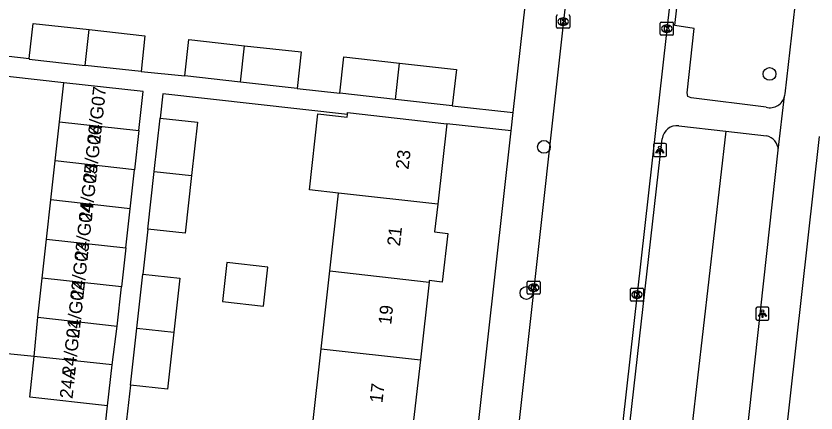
# Model space of a CAD drawing. Extents: x 161928 to 163055, y 386475 to 387428.
# Drawn here: x 162510.6 to 162572, y 387178.9 to 387209.3 of the extents above; entities that cross this region are included whole.
import ezdxf

# ---------------------------------------------------------------- set-up
doc = ezdxf.new("R2010")
doc.units = 0
for name, color, linetype in [('IMGEO_Boom', 7, 'Continuous'), ('IMGEO_Groenvoorziening', 7, 'Continuous'), ('IMGEO_Kolk', 7, 'Continuous'), ('IMGEO_Lichtpunt', 7, 'Continuous'), ('IMGEO_Pand', 7, 'Continuous'), ('IMGEO_Pand_nummerreeks', 7, 'Continuous'), ('IMGEO_Rijbaan_lokaal_gesloten', 7, 'Continuous'), ('IMGEO_Rijbaan_lokaal_open', 7, 'Continuous'), ('IMGEO_Voetpad_open', 7, 'Continuous')]:
    doc.layers.add(name, color=color, linetype=linetype)

msp = doc.modelspace()

# ---------------------------------------------------------------- linework, layer by layer
at = {"layer": 'IMGEO_Boom'}
for centre in [(162568.427, 387204.862), (162551.114, 387199.269), (162549.775, 387188.065)]:
    msp.add_circle(centre, 0.489, dxfattribs=at)
at = {"layer": 'IMGEO_Groenvoorziening'}
msp.add_lwpolyline([(162565.081, 387200.472), (162562.037, 387173.987)], dxfattribs=at)
at = {"layer": 'IMGEO_Kolk'}
for p, q in [((162552.093, 387208.45), (162552.093, 387209.302)), ((162552.581, 387209.156), (162552.606, 387209.156)), ((162553.094, 387209.302), (162553.094, 387208.45)), ((162560.045, 387207.909), (162560.045, 387208.761)), ((162560.12, 387208.835), (162560.972, 387208.835)), ((162561.046, 387208.761), (162561.046, 387207.909)), ((162553.02, 387208.376), (162552.168, 387208.376)), ((162552.604, 387208.596), (162552.579, 387208.596)), ((162560.533, 387208.615), (162560.558, 387208.615)), ((162560.972, 387207.835), (162560.12, 387207.835)), ((162560.556, 387208.055), (162560.531, 387208.055)), ((162549.833, 387188.042), (162549.833, 387188.894)), ((162549.908, 387188.968), (162550.76, 387188.968)), ((162550.321, 387188.748), (162550.346, 387188.748)), ((162550.834, 387188.894), (162550.834, 387188.042)), ((162550.76, 387187.968), (162549.908, 387187.968)), ((162550.344, 387188.188), (162550.319, 387188.188)), ((162557.753, 387187.511), (162557.753, 387188.363)), ((162557.828, 387188.437), (162558.68, 387188.437)), ((162558.241, 387188.217), (162558.266, 387188.217)), ((162558.754, 387188.363), (162558.754, 387187.511)), ((162558.68, 387187.437), (162557.828, 387187.437)), ((162558.264, 387187.657), (162558.239, 387187.657))]:
    msp.add_line(p, q, dxfattribs=at)
for points in [[(162552.093, 387208.45), (162552.093, 387209.302)], [(162552.414, 387209.076), (162552.537, 387209.076), (162552.537, 387208.925), (162552.667, 387209.076), (162552.831, 387209.076), (162552.685, 387208.925), (162552.838, 387208.676), (162552.686, 387208.676), (162552.601, 387208.84), (162552.537, 387208.773), (162552.537, 387208.676), (162552.414, 387208.676), (162552.414, 387209.076)], [(162553.094, 387209.302), (162553.094, 387208.45)], [(162560.045, 387207.909), (162560.045, 387208.761)], [(162560.12, 387208.835), (162560.972, 387208.835)], [(162561.046, 387208.761), (162561.046, 387207.909)], [(162553.02, 387208.376), (162552.168, 387208.376)], [(162560.366, 387208.535), (162560.489, 387208.535), (162560.489, 387208.384), (162560.619, 387208.535), (162560.783, 387208.535), (162560.637, 387208.384), (162560.79, 387208.135), (162560.638, 387208.135), (162560.553, 387208.299), (162560.489, 387208.232), (162560.489, 387208.135), (162560.366, 387208.135), (162560.366, 387208.535)], [(162560.972, 387207.835), (162560.12, 387207.835)], [(162549.833, 387188.042), (162549.833, 387188.894)], [(162549.908, 387188.968), (162550.76, 387188.968)], [(162550.154, 387188.668), (162550.277, 387188.668), (162550.277, 387188.517), (162550.407, 387188.668), (162550.571, 387188.668), (162550.425, 387188.517), (162550.578, 387188.268), (162550.426, 387188.268), (162550.341, 387188.432), (162550.277, 387188.365), (162550.277, 387188.268), (162550.154, 387188.268), (162550.154, 387188.668)], [(162550.834, 387188.894), (162550.834, 387188.042)], [(162550.76, 387187.968), (162549.908, 387187.968)], [(162557.753, 387187.511), (162557.753, 387188.363)], [(162557.828, 387188.437), (162558.68, 387188.437)], [(162558.074, 387188.137), (162558.197, 387188.137), (162558.197, 387187.986), (162558.327, 387188.137), (162558.491, 387188.137), (162558.345, 387187.986), (162558.498, 387187.737), (162558.346, 387187.737), (162558.261, 387187.901), (162558.197, 387187.834), (162558.197, 387187.737), (162558.074, 387187.737), (162558.074, 387188.137)], [(162558.754, 387188.363), (162558.754, 387187.511)], [(162558.68, 387187.437), (162557.828, 387187.437)]]:
    msp.add_lwpolyline(points, dxfattribs=at)
for centre, start, end in [((162552.17, 387209.3), 91.55205, 178.44795), ((162552.17, 387209.3), 91.55205, 178.44795), ((162553.018, 387209.3), 1.55205, 88.44795), ((162553.018, 387209.3), 1.55205, 88.44795), ((162560.122, 387208.759), 91.55205, 178.44795), ((162560.122, 387208.759), 91.55205, 178.44795), ((162560.97, 387208.759), 1.55205, 88.44795), ((162560.97, 387208.759), 1.55205, 88.44795), ((162552.17, 387208.452), 181.55205, 268.44795), ((162552.17, 387208.452), 181.55205, 268.44795), ((162553.018, 387208.452), 271.55205, 358.44795), ((162553.018, 387208.452), 271.55205, 358.44795), ((162560.122, 387207.911), 181.55205, 268.44795), ((162560.122, 387207.911), 181.55205, 268.44795), ((162560.97, 387207.911), 271.55205, 358.44795), ((162560.97, 387207.911), 271.55205, 358.44795), ((162549.91, 387188.892), 91.55205, 178.44795), ((162549.91, 387188.892), 91.55205, 178.44795), ((162550.758, 387188.892), 1.55205, 88.44795), ((162550.758, 387188.892), 1.55205, 88.44795), ((162549.91, 387188.044), 181.55205, 268.44795), ((162549.91, 387188.044), 181.55205, 268.44795), ((162550.758, 387188.044), 271.55205, 358.44795), ((162550.758, 387188.044), 271.55205, 358.44795), ((162557.83, 387188.361), 91.55205, 178.44795), ((162557.83, 387188.361), 91.55205, 178.44795), ((162558.678, 387188.361), 1.55205, 88.44795), ((162558.678, 387188.361), 1.55205, 88.44795), ((162557.83, 387187.513), 181.55205, 268.44795), ((162557.83, 387187.513), 181.55205, 268.44795), ((162558.678, 387187.513), 271.55205, 358.44795), ((162558.678, 387187.513), 271.55205, 358.44795)]:
    msp.add_arc(centre, 0.0765, start, end, dxfattribs=at)
for centre, major_axis, ratio, start_param, end_param in [((162552.58, 387208.876), (-0.387, 0.002), 0.722429, 4.712389, 7.853982), ((162552.605, 387208.876), (-0.39, 0.002), 0.717154, 1.570796, 4.712389), ((162560.532, 387208.335), (-0.387, 0.002), 0.722429, 4.712389, 7.853982), ((162560.557, 387208.335), (-0.39, 0.002), 0.717154, 1.570796, 4.712389), ((162550.32, 387188.468), (-0.387, 0.002), 0.722429, 4.712389, 7.853982), ((162550.345, 387188.468), (-0.39, 0.002), 0.717154, 1.570796, 4.712389), ((162558.24, 387187.937), (-0.387, 0.002), 0.722429, 4.712389, 7.853982), ((162558.265, 387187.937), (-0.39, 0.002), 0.717154, 1.570796, 4.712389)]:
    msp.add_ellipse(centre, major_axis=major_axis, ratio=ratio, start_param=start_param, end_param=end_param, dxfattribs=at)
at = {"layer": 'IMGEO_Lichtpunt'}
for p, q in [((162560.419, 387199.517), (162559.611, 387199.517)), ((162560.419, 387199.517), (162559.611, 387199.517)), ((162559.517, 387199.422), (162559.517, 387198.615)), ((162559.517, 387199.422), (162559.517, 387198.615)), ((162560.513, 387198.615), (162560.513, 387199.422)), ((162560.513, 387198.615), (162560.513, 387199.422)), ((162559.611, 387198.521), (162560.419, 387198.521)), ((162559.611, 387198.521), (162560.419, 387198.521)), ((162567.388, 387186.885), (162567.388, 387186.078)), ((162567.388, 387186.885), (162567.388, 387186.078)), ((162568.29, 387186.98), (162567.482, 387186.98)), ((162568.29, 387186.98), (162567.482, 387186.98)), ((162568.384, 387186.078), (162568.384, 387186.885)), ((162568.384, 387186.078), (162568.384, 387186.885)), ((162567.482, 387185.984), (162568.29, 387185.984)), ((162567.482, 387185.984), (162568.29, 387185.984))]:
    msp.add_line(p, q, dxfattribs=at)
for points in [[(162559.891, 387199.086), (162559.93, 387199.058), (162559.742, 387198.796), (162559.704, 387198.823), (162559.891, 387199.086)], [(162559.993, 387199.038), (162560.04, 387199.038), (162560.04, 387198.716), (162559.993, 387198.716), (162559.993, 387199.038)], [(162560.103, 387199.058), (162560.141, 387199.085), (162560.328, 387198.823), (162560.289, 387198.795), (162560.103, 387199.058)], [(162567.762, 387186.549), (162567.801, 387186.521), (162567.613, 387186.259), (162567.575, 387186.286), (162567.762, 387186.549)], [(162567.864, 387186.501), (162567.911, 387186.501), (162567.911, 387186.179), (162567.864, 387186.179), (162567.864, 387186.501)], [(162567.974, 387186.521), (162568.012, 387186.548), (162568.199, 387186.286), (162568.16, 387186.258), (162567.974, 387186.521)]]:
    msp.add_lwpolyline(points, dxfattribs=at)
for centre in [(162560.016, 387199.22), (162567.887, 387186.683)]:
    msp.add_circle(centre, 0.0994, dxfattribs=at)
for centre, start, end in [((162559.611, 387199.422), 90, 180), ((162559.611, 387199.422), 90, 180), ((162560.419, 387199.422), 0, 90), ((162560.419, 387199.422), 0, 90), ((162559.611, 387198.615), 180, 270), ((162559.611, 387198.615), 180, 270), ((162560.419, 387198.615), 270, 0), ((162560.419, 387198.615), 270, 360), ((162567.482, 387186.885), 90, 180), ((162567.482, 387186.885), 90, 180), ((162568.29, 387186.885), 0, 90), ((162568.29, 387186.885), 0, 90), ((162567.482, 387186.078), 180, 270), ((162567.482, 387186.078), 180, 270), ((162568.29, 387186.078), 270, 0), ((162568.29, 387186.078), 270, 360)]:
    msp.add_arc(centre, 0.0946, start, end, dxfattribs=at)
at = {"layer": 'IMGEO_Pand'}
for points in [[(162511.634, 387206.049), (162511.932, 387208.733), (162516.222, 387208.255)], [(162515.916, 387205.512), (162516.222, 387208.255)], [(162516.222, 387208.255), (162520.509, 387207.778), (162520.204, 387205.035)], [(162523.561, 387204.706), (162523.871, 387207.501), (162528.139, 387207.027)], [(162527.826, 387204.232), (162528.139, 387207.027)], [(162528.139, 387207.027), (162532.492, 387206.543), (162532.182, 387203.748)], [(162511.634, 387206.049), (162511.627, 387205.99), (162515.916, 387205.512)], [(162535.466, 387203.373), (162535.776, 387206.168), (162540.044, 387205.694)], [(162539.731, 387202.899), (162540.044, 387205.694)], [(162540.044, 387205.694), (162544.397, 387205.21), (162544.087, 387202.415)], [(162520.204, 387205.035), (162515.916, 387205.512)], [(162527.826, 387204.232), (162523.561, 387204.706)], [(162513.951, 387201.189), (162514.284, 387204.185)], [(162520.041, 387200.511), (162520.374, 387203.507), (162514.284, 387204.185)], [(162532.182, 387203.748), (162527.826, 387204.232)], [(162539.731, 387202.899), (162535.466, 387203.373)], [(162544.087, 387202.415), (162539.731, 387202.899)], [(162521.218, 387197.382), (162521.67, 387201.468)], [(162521.67, 387201.468), (162524.526, 387201.151), (162524.073, 387197.062)], [(162535.363, 387195.716), (162533.12, 387195.967), (162533.772, 387201.801), (162536.016, 387201.55), (162536.039, 387201.753)], [(162536.039, 387201.753), (162536.055, 387201.896), (162543.661, 387201.045)], [(162513.617, 387198.193), (162513.951, 387201.189)], [(162513.951, 387201.189), (162520.041, 387200.511)], [(162543.661, 387201.045), (162542.969, 387194.865)], [(162520.041, 387200.511), (162519.707, 387197.515)], [(162513.284, 387195.197), (162513.617, 387198.193)], [(162519.707, 387197.515), (162513.617, 387198.193)], [(162519.374, 387194.519), (162519.707, 387197.515)], [(162520.729, 387192.963), (162521.218, 387197.382)], [(162524.073, 387197.062), (162523.584, 387192.647), (162520.729, 387192.963)], [(162521.218, 387197.382), (162524.073, 387197.062)], [(162534.696, 387189.754), (162535.363, 387195.716)], [(162542.969, 387194.865), (162535.363, 387195.716)], [(162512.951, 387192.201), (162513.284, 387195.197)], [(162519.374, 387194.519), (162513.284, 387195.197)], [(162542.969, 387194.865), (162542.732, 387192.747), (162543.733, 387192.635), (162543.315, 387188.903), (162542.315, 387189.015), (162542.302, 387188.903)], [(162519.04, 387191.523), (162519.374, 387194.519)], [(162512.618, 387189.205), (162512.951, 387192.201)], [(162512.951, 387192.201), (162519.04, 387191.523)], [(162519.04, 387191.523), (162518.707, 387188.527)], [(162529.935, 387190.047), (162526.79, 387190.395), (162526.459, 387187.405), (162529.604, 387187.056), (162529.935, 387190.047)], [(162534.029, 387183.791), (162534.696, 387189.754)], [(162534.696, 387189.754), (162542.302, 387188.903)], [(162512.284, 387186.209), (162512.618, 387189.205)], [(162518.707, 387188.527), (162512.618, 387189.205)], [(162519.874, 387185.375), (162520.332, 387189.51)], [(162520.332, 387189.51), (162523.188, 387189.193), (162522.73, 387185.055)], [(162518.373, 387185.531), (162518.707, 387188.527)], [(162542.302, 387188.903), (162541.635, 387182.94)], [(162512.011, 387183.205), (162512.284, 387186.209)], [(162512.284, 387186.209), (162518.373, 387185.531)], [(162517.98, 387182.542), (162518.373, 387185.531)], [(162519.391, 387181.005), (162519.874, 387185.375)], [(162522.73, 387185.055), (162522.246, 387180.689), (162519.391, 387181.005)], [(162519.874, 387185.375), (162522.73, 387185.055)], [(162533.362, 387177.828), (162534.029, 387183.791)], [(162534.029, 387183.791), (162541.635, 387182.94)], [(162517.631, 387179.401), (162511.661, 387180.065), (162512.011, 387183.205)], [(162517.98, 387182.542), (162512.011, 387183.205)], [(162541.635, 387182.94), (162540.967, 387176.977)], [(162517.631, 387179.401), (162517.98, 387182.542)]]:
    msp.add_lwpolyline(points, dxfattribs=at)
at = {"layer": 'IMGEO_Rijbaan_lokaal_gesloten'}
for points in [[(162562.455, 387225.375), (162556.325, 387170.7), (162551.689, 387128.78), (162551.647, 387128.402), (162551.6, 387127.985)], [(162554.266, 387223.645), (162548.368, 387170.7), (162543.735, 387129.503)]]:
    msp.add_lwpolyline(points, dxfattribs=at)
at = {"layer": 'IMGEO_Rijbaan_lokaal_open'}
for points in [[(162514.284, 387204.185), (162501.751, 387205.585)], [(162512.011, 387183.205), (162507.891, 387183.598), (162505.212, 387179.047)]]:
    msp.add_lwpolyline(points, dxfattribs=at)
at = {"layer": 'IMGEO_Voetpad_open'}
for points in [[(162568.169, 387202.31), (162562.405, 387203.019), (162562.168, 387203.142), (162562.1, 387203.401), (162562.643, 387208.356), (162561.16, 387208.579), (162562.951, 387224.416)], [(162548.769, 387201.892), (162551.206, 387223.693), (162551.212, 387223.962)], [(162569.615, 387203.338), (162571.791, 387222.483)], [(162508.255, 387206.425), (162511.634, 387206.049)], [(162520.204, 387205.035), (162523.561, 387204.706)], [(162536.039, 387201.753), (162521.879, 387203.338), (162521.67, 387201.468)], [(162532.182, 387203.748), (162535.466, 387203.373)], [(162569.096, 387199.01), (162569.587, 387203.151)], [(162544.087, 387202.415), (162548.769, 387201.892)], [(162548.612, 387200.491), (162548.769, 387201.892)], [(162548.612, 387200.491), (162543.661, 387201.045)], [(162561.478, 387200.888), (162565.081, 387200.472)], [(162540.754, 387130.2), (162548.612, 387200.491)], [(162565.081, 387200.472), (162568.182, 387200.114)], [(162557.415, 387175.52), (162560.183, 387199.873)], [(162572.245, 387200.058), (162563.738, 387124.163)], [(162566.43, 387174.784), (162569.096, 387199.01)], [(162520.729, 387192.963), (162520.332, 387189.51)], [(162519.391, 387181.005), (162519.01, 387177.679)], [(162517.327, 387176.592), (162517.631, 387179.401)]]:
    msp.add_lwpolyline(points, dxfattribs=at)
for centre, radius, start, end in [((162568.506, 387203.408), 1.111, 346.60261, 356.36582), ((162568.472, 387203.415), 1.145, 254.64582, 346.6976), ((162561.348, 387199.721), 1.175, 83.63538, 172.54217), ((162567.952, 387198.993), 1.145, 0.85814, 78.38447)]:
    msp.add_arc(centre, radius, start, end, dxfattribs=at)

# ---------------------------------------------------------------- texts
at = {"layer": 'IMGEO_Pand_nummerreeks'}
for s, rotation, p in [('24/G07', 83.8103, (162517.062, 387199.476)), ('24/G06', 83.8103, (162516.738, 387196.492)), ('23', 83.61173, (162540.728, 387197.505)), ('24/G05', 83.8103, (162516.414, 387193.508)), ('24/G04', 83.8103, (162516.091, 387190.524)), ('21', 83.61173, (162540.07, 387191.618)), ('24/G03', 83.8103, (162515.767, 387187.54)), ('24/G02', 83.8103, (162515.443, 387184.55)), ('19', 83.61447, (162539.397, 387185.598)), ('24/G01', 83.8103, (162515.132, 387181.682)), ('24A', 83.65568, (162514.946, 387179.925)), ('17', 83.61447, (162538.725, 387179.599))]:
    msp.add_text(s, height=1, rotation=rotation, dxfattribs=at).set_placement(p)

doc.saveas('drawing.dxf')
